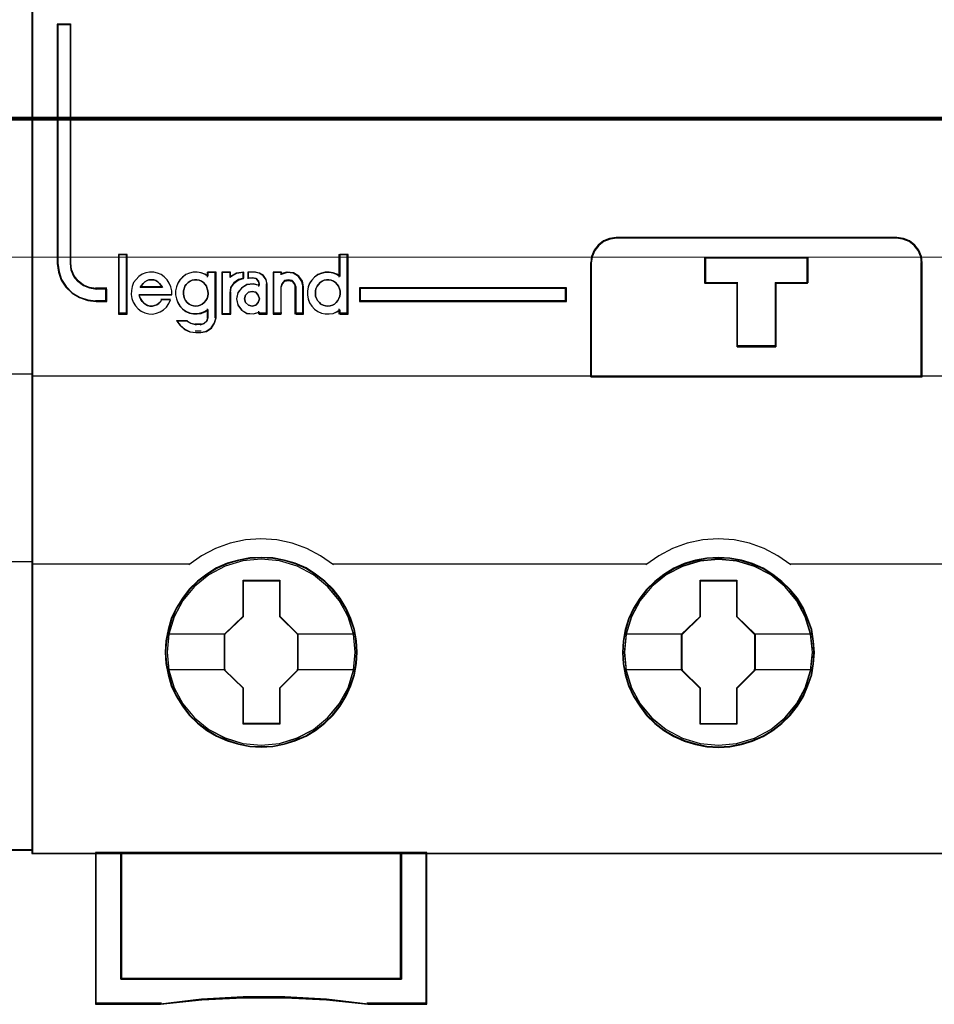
# Model space of a CAD drawing. Header units: millimetres. Extents: x -1290 to 1795, y -4192 to -1311.
# Tile 921 of 1056: x 1479 to 1486, y -2265 to -2257. Entities that reach past the tile are written whole.
import ezdxf

# ---------------------------------------------------------------- set-up
doc = ezdxf.new("R2010")
doc.units = ezdxf.units.MM
doc.layers.add('30', color=7, linetype='Continuous')
doc.layers.add('45', color=7, linetype='Continuous')
doc.layers.add('Aparatura', color=7, linetype='Continuous', lineweight=13)

# ---------------------------------------------------------------- blocks, each defined once
blk = doc.blocks.new('*U285')
at = {"layer": '45', "color": 7}
blk.add_lwpolyline([(297.520026, -383.712671), (279.547047, -383.712671), (279.547047, -465.443183), (297.520026, -465.443183), (297.520026, -383.712671)], close=True, dxfattribs=at)
at = {"layer": '45', "color": 139}
blk.add_lwpolyline([(297.520026, -383.712671), (279.547047, -383.712671), (279.547047, -465.443183), (297.520026, -465.443183), (297.520026, -383.712671)], close=True, dxfattribs=at)
at = {"layer": '45', "color": 59}
blk.add_lwpolyline([(297.502123, -383.730625), (279.566741, -383.730625), (279.566741, -465.425228), (297.502123, -465.425228), (297.502123, -383.730625)], close=True, dxfattribs=at)
at = {"layer": '45', "color": 139}
for points in [[(279.547047, -446.707289), (297.520026, -446.707289)], [(291.339857, -454.08494), (297.520026, -454.08494)]]:
    blk.add_lwpolyline(points, dxfattribs=at)
blk = doc.blocks.new('*U286')
at = {"layer": '45', "color": 7}
for points in [[(369.510409, -383.552872), (297.489591, -383.552872), (297.489591, -465.581435), (369.510409, -465.581435), (369.510409, -383.552872)], [(300.43287, -443.856058), (300.43287, -443.364781), (300.017098, -443.364781), (299.755105, -443.320621), (299.515893, -443.226782), (299.299464, -443.061183), (299.13999, -442.867985), (299.031775, -442.619586), (299.003298, -442.360148), (299.003298, -432.943095), (298.485006, -432.943095), (298.485006, -442.360148), (298.536266, -442.702386), (298.638785, -443.011504), (298.821041, -443.287502), (299.065948, -443.53038), (299.362115, -443.701499), (299.686758, -443.817418), (300.017098, -443.856058), (300.43287, -443.856058)], [(319.476457, -446.818609), (332.520697, -446.818609), (332.520697, -442.329114), (332.492777, -442.079698), (332.386681, -441.830281), (332.230329, -441.636291), (332.023721, -441.470013), (331.783608, -441.375789), (331.52116, -441.336991), (320.481579, -441.336991), (320.21913, -441.375789), (319.979018, -441.470013), (319.77241, -441.636291), (319.616058, -441.830281), (319.509962, -442.079698), (319.476457, -442.329114), (319.476457, -446.818609)], [(319.497941, -446.797063), (332.499214, -446.797063), (332.499214, -442.342861), (332.471385, -442.095405), (332.365639, -441.847949), (332.209802, -441.655484), (332.003874, -441.490513), (331.764553, -441.39703), (331.502969, -441.358537), (320.499752, -441.358537), (320.238168, -441.39703), (319.998846, -441.490513), (319.792919, -441.655484), (319.637082, -441.847949), (319.531335, -442.095405), (319.497941, -442.342861), (319.497941, -446.797063)], [(301.213447, -444.32827), (301.213447, -442.024662), (300.910884, -442.024662), (300.910884, -444.32827), (301.213447, -444.32827)], [(326.76352, -443.125625), (326.76352, -445.637179), (325.23926, -445.637179), (325.23926, -443.125625), (323.97373, -443.125625), (323.97373, -442.1288), (328.023424, -442.1288), (328.023424, -443.125625), (326.76352, -443.125625)], [(325.23926, -443.125625), (325.23926, -445.637179), (326.76352, -445.637179), (326.76352, -443.125625), (328.023424, -443.125625), (328.023424, -442.1288), (323.97373, -442.1288), (323.97373, -443.125625), (325.23926, -443.125625)], [(325.246085, -443.134928), (325.246085, -445.615634), (326.754847, -445.615634), (326.754847, -443.134928), (328.001941, -443.134928), (328.001941, -442.150346), (323.993424, -442.150346), (323.993424, -443.134928), (325.246085, -443.134928)], [(318.52401, -443.322798), (310.383444, -443.322798), (310.383444, -443.856058), (318.52401, -443.856058), (318.52401, -443.322798)], [(310.283187, -457.659752), (310.260796, -457.211814), (310.188025, -456.763877), (310.031289, -456.332529), (309.852162, -455.917772), (309.617058, -455.530665), (309.337172, -455.182269), (309.012504, -454.861524), (308.648652, -454.585019), (308.273605, -454.341695), (307.848178, -454.159201), (307.417154, -454.032009), (306.963738, -453.949058), (306.510323, -453.926937), (306.056908, -453.949058), (305.614688, -454.032009), (305.16687, -454.159201), (304.752639, -454.341695), (304.366396, -454.585019), (304.008142, -454.861524), (303.672279, -455.182269), (303.409186, -455.530665), (303.162886, -455.917772), (302.966966, -456.332529), (302.849414, -456.763877), (302.759851, -457.211814), (302.726264, -457.659752), (302.759851, -458.10769), (302.849414, -458.544568), (302.966966, -458.975915), (303.162886, -459.385142), (303.409186, -459.777779), (303.672279, -460.137235), (304.008142, -460.452451), (304.366396, -460.734486), (304.752639, -460.96122), (305.16687, -461.143713), (305.614688, -461.281965), (306.056908, -461.370447), (306.510323, -461.392567), (306.963738, -461.370447), (307.417154, -461.281965), (307.848178, -461.143713), (308.273605, -460.96122), (308.648652, -460.734486), (309.012504, -460.452451), (309.337172, -460.137235), (309.617058, -459.777779), (309.852162, -459.385142), (310.031289, -458.975915), (310.188025, -458.544568), (310.260796, -458.10769), (310.283187, -457.659752)], [(310.283187, -457.659752), (310.260796, -457.211814), (310.188025, -456.763877), (310.031289, -456.332529), (309.852162, -455.917772), (309.617058, -455.530665), (309.337172, -455.182269), (309.012504, -454.861524), (308.648652, -454.585019), (308.273605, -454.341695), (307.848178, -454.159201), (307.417154, -454.032009), (306.963738, -453.949058), (306.510323, -453.926937), (306.056908, -453.949058), (305.614688, -454.032009), (305.16687, -454.159201), (304.752639, -454.341695), (304.366396, -454.585019), (304.008142, -454.861524), (303.672279, -455.182269), (303.409186, -455.530665), (303.162886, -455.917772), (302.966966, -456.332529), (302.849414, -456.763877), (302.759851, -457.211814), (302.726264, -457.659752), (302.759851, -458.10769), (302.849414, -458.544568), (302.966966, -458.975915), (303.162886, -459.385142), (303.409186, -459.777779), (303.672279, -460.137235), (304.008142, -460.452451), (304.366396, -460.734486), (304.752639, -460.96122), (305.16687, -461.143713), (305.614688, -461.281965), (306.056908, -461.370447), (306.510323, -461.392567), (306.963738, -461.370447), (307.417154, -461.281965), (307.848178, -461.143713), (308.273605, -460.96122), (308.648652, -460.734486), (309.012504, -460.452451), (309.337172, -460.137235), (309.617058, -459.777779), (309.852162, -459.385142), (310.031289, -458.975915), (310.188025, -458.544568), (310.260796, -458.10769), (310.283187, -457.659752)], [(310.261703, -457.659752), (310.239439, -457.2144), (310.167083, -456.769048), (310.011238, -456.34019), (309.833129, -455.927827), (309.599362, -455.542954), (309.321067, -455.196569), (308.998245, -454.877675), (308.636462, -454.602766), (308.263547, -454.360846), (307.84054, -454.179407), (307.411966, -454.052948), (306.961129, -453.970476), (306.510291, -453.948483), (306.059454, -453.970476), (305.619749, -454.052948), (305.174477, -454.179407), (304.762601, -454.360846), (304.378554, -454.602766), (304.022337, -454.877675), (303.688384, -455.196569), (303.426787, -455.542954), (303.181888, -455.927827), (302.987081, -456.34019), (302.870198, -456.769048), (302.781143, -457.2144), (302.747748, -457.659752), (302.781143, -458.105105), (302.870198, -458.53946), (302.987081, -458.968318), (303.181888, -459.375183), (303.426787, -459.765554), (303.688384, -460.122935), (304.022337, -460.436331), (304.378554, -460.716738), (304.762601, -460.942164), (305.174477, -461.123603), (305.619749, -461.261058), (306.059454, -461.349029), (306.510291, -461.371021), (306.961129, -461.349029), (307.411966, -461.261058), (307.84054, -461.123603), (308.263547, -460.942164), (308.636462, -460.716738), (308.998245, -460.436331), (309.321067, -460.122935), (309.599362, -459.765554), (309.833129, -459.375183), (310.011238, -458.968318), (310.167083, -458.53946), (310.239439, -458.105105), (310.261703, -457.659752)], [(328.27944, -457.665067), (328.251451, -457.217138), (328.184278, -456.769209), (328.027542, -456.337869), (327.848415, -455.92865), (327.613311, -455.536021), (327.333425, -455.187631), (327.003159, -454.872422), (326.639308, -454.595923), (326.269858, -454.352603), (325.838834, -454.170113), (325.413407, -454.037394), (324.954394, -453.954444), (324.500978, -453.932324), (324.047563, -453.954444), (323.605343, -454.037394), (323.157525, -454.170113), (322.748892, -454.352603), (322.357051, -454.595923), (321.998797, -454.872422), (321.668532, -455.187631), (321.405439, -455.536021), (321.159139, -455.92865), (320.963219, -456.337869), (320.840069, -456.769209), (320.750506, -457.217138), (320.722517, -457.665067), (320.750506, -458.112996), (320.840069, -458.549865), (320.963219, -458.981204), (321.159139, -459.395954), (321.405439, -459.783053), (321.668532, -460.142502), (321.998797, -460.463242), (322.357051, -460.739741), (322.748892, -460.972001), (323.157525, -461.154491), (323.605343, -461.28721), (324.047563, -461.37569), (324.500978, -461.40334), (324.954394, -461.37569), (325.413407, -461.28721), (325.838834, -461.154491), (326.269858, -460.972001), (326.639308, -460.739741), (327.003159, -460.463242), (327.333425, -460.142502), (327.613311, -459.783053), (327.848415, -459.395954), (328.027542, -458.981204), (328.184278, -458.549865), (328.251451, -458.112996), (328.27944, -457.665067)], [(328.27944, -457.665067), (328.251451, -457.217138), (328.184278, -456.769209), (328.027542, -456.337869), (327.848415, -455.92865), (327.613311, -455.536021), (327.333425, -455.187631), (327.003159, -454.872422), (326.639308, -454.595923), (326.269858, -454.352603), (325.838834, -454.170113), (325.413407, -454.037394), (324.954394, -453.954444), (324.500978, -453.932324), (324.047563, -453.954444), (323.605343, -454.037394), (323.157525, -454.170113), (322.748892, -454.352603), (322.357051, -454.595923), (321.998797, -454.872422), (321.668532, -455.187631), (321.405439, -455.536021), (321.159139, -455.92865), (320.963219, -456.337869), (320.840069, -456.769209), (320.750506, -457.217138), (320.722517, -457.665067), (320.750506, -458.112996), (320.840069, -458.549865), (320.963219, -458.981204), (321.159139, -459.395954), (321.405439, -459.783053), (321.668532, -460.142502), (321.998797, -460.463242), (322.357051, -460.739741), (322.748892, -460.972001), (323.157525, -461.154491), (323.605343, -461.28721), (324.047563, -461.37569), (324.500978, -461.40334), (324.954394, -461.37569), (325.413407, -461.28721), (325.838834, -461.154491), (326.269858, -460.972001), (326.639308, -460.739741), (327.003159, -460.463242), (327.333425, -460.142502), (327.613311, -459.783053), (327.848415, -459.395954), (328.027542, -458.981204), (328.184278, -458.549865), (328.251451, -458.112996), (328.27944, -457.665067)], [(328.257956, -457.665083), (328.230126, -457.219737), (328.163336, -456.774392), (328.007491, -456.34554), (327.829382, -455.938681), (327.595615, -455.548317), (327.31732, -455.201937), (326.988932, -454.888546), (326.627149, -454.613641), (326.2598, -454.371725), (325.831227, -454.190288), (325.408219, -454.058333), (324.951816, -453.975862), (324.500978, -453.95387), (324.050141, -453.975862), (323.610436, -454.058333), (323.165164, -454.190288), (322.758854, -454.371725), (322.369242, -454.613641), (322.013024, -454.888546), (321.684637, -455.201937), (321.42304, -455.548317), (321.178141, -455.938681), (320.983334, -456.34554), (320.860885, -456.774392), (320.77183, -457.219737), (320.744001, -457.665083), (320.77183, -458.110428), (320.860885, -458.544778), (320.983334, -458.973629), (321.178141, -459.385986), (321.42304, -459.770853), (321.684637, -460.128229), (322.013024, -460.447118), (322.369242, -460.722023), (322.758854, -460.952943), (323.165164, -461.13438), (323.610436, -461.266334), (324.050141, -461.354304), (324.500978, -461.381794), (324.951816, -461.354304), (325.408219, -461.266334), (325.831227, -461.13438), (326.2598, -460.952943), (326.627149, -460.722023), (326.988932, -460.447118), (327.31732, -460.128229), (327.595615, -459.770853), (327.829382, -459.385986), (328.007491, -458.973629), (328.163336, -458.544778), (328.230126, -458.110428), (328.257956, -457.665083)], [(305.79767, -454.822885), (307.239486, -454.822885), (307.239486, -456.241396), (307.957567, -456.94511), (307.957567, -458.363621), (307.239486, -459.078418), (307.239486, -460.485847), (305.79767, -460.485847), (305.79767, -459.078418), (305.062626, -458.363621), (305.062626, -456.94511), (305.79767, -456.241396), (305.79767, -454.822885)], [(305.79767, -454.822885), (307.239486, -454.822885), (307.239486, -454.822885), (307.239486, -456.241396), (307.239486, -456.241396), (307.957567, -456.94511), (307.957567, -456.94511), (307.957567, -458.363621), (307.957567, -458.363621), (307.239486, -459.078418), (307.239486, -459.078418), (307.239486, -460.485847), (307.239486, -460.485847), (305.79767, -460.485847), (305.79767, -460.485847), (305.79767, -459.078418), (305.79767, -459.078418), (305.062626, -458.363621), (305.062626, -458.363621), (305.062626, -456.94511), (305.062626, -456.94511), (305.79767, -456.241396), (305.79767, -456.241396), (305.79767, -454.822885), (305.79767, -454.822885)], [(305.808244, -454.844431), (307.22866, -454.844431), (307.22866, -456.252148), (307.936083, -456.950507), (307.936083, -458.358224), (307.22866, -459.067582), (307.22866, -460.464301), (305.808244, -460.464301), (305.808244, -459.067582), (305.08411, -458.358224), (305.08411, -456.950507), (305.808244, -456.252148), (305.808244, -454.844431)], [(323.789887, -454.828271), (325.230812, -454.828271), (325.230812, -456.246782), (325.948449, -456.950497), (325.948449, -458.369008), (325.230812, -459.083804), (325.230812, -460.491233), (323.789887, -460.491233), (323.789887, -459.083804), (323.055298, -458.369008), (323.055298, -456.950497), (323.789887, -456.246782), (323.789887, -454.828271)], [(323.789887, -454.828271), (325.230812, -454.828271), (325.230812, -454.828271), (325.230812, -456.246782), (325.230812, -456.246782), (325.948449, -456.950497), (325.948449, -456.950497), (325.948449, -458.369008), (325.948449, -458.369008), (325.230812, -459.083804), (325.230812, -459.083804), (325.230812, -460.491233), (325.230812, -460.491233), (323.789887, -460.491233), (323.789887, -460.491233), (323.789887, -459.083804), (323.789887, -459.083804), (323.055298, -458.369008), (323.055298, -458.369008), (323.055298, -456.950497), (323.055298, -456.950497), (323.789887, -456.246782), (323.789887, -456.246782), (323.789887, -454.828271), (323.789887, -454.828271)], [(323.800461, -454.849817), (325.219986, -454.849817), (325.219986, -456.257534), (325.926965, -456.955894), (325.926965, -458.363611), (325.219986, -459.072968), (325.219986, -460.469687), (323.800461, -460.469687), (323.800461, -459.072968), (323.076782, -458.363611), (323.076782, -456.955894), (323.800461, -456.257534), (323.800461, -454.849817)], [(312.02655, -470.522439), (300.988484, -470.522439), (300.988484, -465.538344), (299.983501, -465.538344), (299.983501, -471.51372), (302.546208, -471.51372), (304.170931, -471.342046), (305.801237, -471.258978), (307.44271, -471.258978), (309.078599, -471.342046), (310.708905, -471.51372), (313.02595, -471.51372), (313.02595, -465.538344), (312.02655, -465.538344), (312.02655, -470.522439)], [(312.030535, -465.538344), (300.984287, -465.538344), (300.984287, -470.529794), (312.030535, -470.529794), (312.030535, -465.538344)]]:
    blk.add_lwpolyline(points, close=True, dxfattribs=at)
at = {"layer": '45', "color": 139}
for points in [[(369.510409, -383.552872), (297.489591, -383.552872), (297.489591, -465.581435), (369.510409, -465.581435), (369.510409, -383.552872)], [(303.933602, -444.042788), (304.026912, -444.031301), (304.114391, -444.002583), (304.190206, -443.956635), (304.266021, -443.893455), (304.336005, -443.818789), (304.376828, -443.744122), (304.41182, -443.646482), (304.423483, -443.548841), (304.41182, -443.439713), (304.388492, -443.35356), (304.3535, -443.255919), (304.301013, -443.181253), (304.236862, -443.106586), (304.161047, -443.054894), (304.073568, -443.020433), (303.974425, -443.003202), (303.886946, -443.003202), (303.799467, -443.020433), (303.711988, -443.054894), (303.636173, -443.106586), (303.560358, -443.181253), (303.507871, -443.255919), (303.472879, -443.35356), (303.449552, -443.439713), (303.449552, -443.548841), (303.461216, -443.646482), (303.496207, -443.744122), (303.537031, -443.818789), (303.59535, -443.893455), (303.671165, -443.956635), (303.758644, -444.002583), (303.846123, -444.031301), (303.933602, -444.042788)], [(309.137181, -444.042788), (309.22466, -444.031301), (309.312139, -444.002583), (309.399618, -443.956635), (309.463769, -443.893455), (309.52792, -443.818789), (309.568743, -443.744122), (309.603735, -443.646482), (309.615399, -443.548841), (309.615399, -443.439713), (309.592071, -443.35356), (309.551248, -443.255919), (309.492928, -443.181253), (309.428777, -443.106586), (309.352962, -443.054894), (309.265483, -443.020433), (309.178004, -443.003202), (309.078862, -443.003202), (308.991383, -443.020433), (308.903904, -443.054894), (308.828089, -443.106586), (308.763938, -443.181253), (308.71145, -443.255919), (308.664795, -443.35356), (308.641467, -443.439713), (308.641467, -443.548841), (308.653131, -443.646482), (308.688123, -443.744122), (308.728946, -443.818789), (308.798929, -443.893455), (308.86308, -443.956635), (308.950559, -444.002583), (309.038038, -444.031301), (309.137181, -444.042788)], [(306.44296, -443.750735), (306.394877, -443.607688), (306.292701, -443.494443), (306.148453, -443.464642), (306.004204, -443.494443), (305.890008, -443.607688), (305.853946, -443.750735), (305.890008, -443.899742), (306.004204, -444.001066), (306.148453, -444.042788), (306.292701, -444.001066), (306.394877, -443.899742), (306.44296, -443.750735)], [(310.211574, -457.654294), (310.138779, -456.935353), (309.931592, -456.255125), (309.584414, -455.619139), (309.125243, -455.066107), (308.565279, -454.612622), (307.92132, -454.275272), (307.226965, -454.06512), (306.504611, -453.998757), (305.782257, -454.06512), (305.093501, -454.275272), (304.449543, -454.612622), (303.883979, -455.066107), (303.424808, -455.619139), (303.08323, -456.255125), (302.870444, -456.935353), (302.803248, -457.654294), (302.870444, -458.367704), (303.08323, -459.058993), (303.424808, -459.683919), (303.883979, -460.24248), (304.449543, -460.695966), (305.093501, -461.033315), (305.782257, -461.243467), (306.504611, -461.315361), (307.226965, -461.243467), (307.92132, -461.033315), (308.565279, -460.695966), (309.125243, -460.24248), (309.584414, -459.683919), (309.931592, -459.058993), (310.138779, -458.367704), (310.211574, -457.654294)], [(310.211574, -457.659752), (310.138779, -456.940826), (309.931592, -456.26061), (309.590014, -455.624637), (309.125243, -455.066086), (308.565279, -454.612609), (307.92692, -454.275267), (307.226965, -454.065119), (306.504611, -453.998757), (305.787857, -454.065119), (305.087902, -454.275267), (304.449543, -454.612609), (303.889578, -455.066086), (303.424808, -455.624637), (303.08323, -456.26061), (302.876043, -456.940826), (302.803248, -457.659752), (302.876043, -458.373149), (303.08323, -459.058894), (303.424808, -459.689337), (303.889578, -460.242358), (304.449543, -460.695835), (305.087902, -461.038707), (305.787857, -461.248855), (306.504611, -461.320748), (307.226965, -461.248855), (307.92692, -461.038707), (308.565279, -460.695835), (309.125243, -460.242358), (309.590014, -459.689337), (309.931592, -459.058894), (310.138779, -458.373149), (310.211574, -457.659752)], [(328.207827, -457.665211), (328.135051, -456.94627), (327.927921, -456.260511), (327.586436, -455.624525), (327.121792, -455.071494), (326.561981, -454.618008), (325.923795, -454.280659), (325.224031, -454.070507), (324.501874, -454.004143), (323.779716, -454.070507), (323.08555, -454.280659), (322.447365, -454.618008), (321.887553, -455.071494), (321.422909, -455.624525), (321.075826, -456.260511), (320.868696, -456.94627), (320.79592, -457.665211), (320.868696, -458.373091), (321.075826, -459.06438), (321.422909, -459.694836), (321.887553, -460.247867), (322.447365, -460.701353), (323.08555, -461.038702), (323.779716, -461.248854), (324.501874, -461.320748), (325.224031, -461.248854), (325.923795, -461.038702), (326.561981, -460.701353), (327.121792, -460.247867), (327.586436, -459.694836), (327.927921, -459.06438), (328.135051, -458.373091), (328.207827, -457.665211)], [(328.207827, -457.659752), (328.129451, -456.940826), (327.922314, -456.26061), (327.580819, -455.624637), (327.121759, -455.066086), (326.56193, -454.612609), (325.918127, -454.275267), (325.218341, -454.065119), (324.50176, -453.998757), (323.779581, -454.065119), (323.085393, -454.275267), (322.447188, -454.612609), (321.881761, -455.066086), (321.422701, -455.624637), (321.081205, -456.26061), (320.868471, -456.940826), (320.801291, -457.659752), (320.868471, -458.373149), (321.081205, -459.058894), (321.422701, -459.689337), (321.881761, -460.242358), (322.447188, -460.695835), (323.085393, -461.038707), (323.779581, -461.248855), (324.50176, -461.320748), (325.218341, -461.248855), (325.918127, -461.038707), (326.56193, -460.695835), (327.121759, -460.242358), (327.580819, -459.689337), (327.922314, -459.058894), (328.129451, -458.373149), (328.207827, -457.659752)]]:
    blk.add_lwpolyline(points, close=True, dxfattribs=at)
at = {"layer": '45', "color": 59}
for points in [[(369.488925, -383.574418), (297.511075, -383.574418), (297.511075, -465.55989), (369.488925, -465.55989), (369.488925, -383.574418)], [(319.476457, -446.818609), (332.520697, -446.818609), (332.520697, -442.329114), (332.492777, -442.079698), (332.386681, -441.830281), (332.230329, -441.636291), (332.023721, -441.470013), (331.783608, -441.375789), (331.52116, -441.336991), (320.481579, -441.336991), (320.21913, -441.375789), (319.979018, -441.470013), (319.77241, -441.636291), (319.616058, -441.830281), (319.509962, -442.079698), (319.476457, -442.329114), (319.476457, -446.818609)], [(301.234931, -444.349816), (301.234931, -442.003116), (300.8894, -442.003116), (300.8894, -444.349816), (301.234931, -444.349816)], [(308.41581, -443.145662), (308.364295, -443.291281), (308.329952, -443.448101), (308.329952, -443.604921), (308.364295, -443.761741), (308.41581, -443.91296), (308.501669, -444.036176), (308.610422, -444.153791), (308.736347, -444.243403), (308.879444, -444.310611), (309.028265, -444.338615), (309.177086, -444.338615), (309.337354, -444.321813), (309.474728, -444.265805), (309.606377, -444.181795), (309.606377, -444.349816), (309.926914, -444.349816), (309.926914, -442.003116), (309.606377, -442.003116), (309.606377, -442.871227), (309.474728, -442.787216), (309.337354, -442.73681), (309.177086, -442.708806), (309.028265, -442.714407), (308.879444, -442.748011), (308.736347, -442.809619), (308.610422, -442.904832), (308.501669, -443.022447), (308.41581, -443.145662)], [(326.76352, -443.125625), (326.76352, -445.637179), (325.23926, -445.637179), (325.23926, -443.125625), (323.97373, -443.125625), (323.97373, -442.1288), (328.023424, -442.1288), (328.023424, -443.125625), (326.76352, -443.125625)], [(325.23926, -443.125625), (325.23926, -445.637179), (326.76352, -445.637179), (326.76352, -443.125625), (328.023424, -443.125625), (328.023424, -442.1288), (323.97373, -442.1288), (323.97373, -443.125625), (325.23926, -443.125625)], [(325.246085, -443.134928), (325.246085, -445.615634), (326.754847, -445.615634), (326.754847, -443.134928), (328.001941, -443.134928), (328.001941, -442.150346), (323.993424, -442.150346), (323.993424, -443.134928), (325.246085, -443.134928)], [(301.402137, -443.424228), (301.390689, -443.582255), (301.425032, -443.740282), (301.476547, -443.887022), (301.562405, -444.022474), (301.671159, -444.140994), (301.785636, -444.23694), (301.934457, -444.299022), (302.083278, -444.338529), (302.237822, -444.349816), (302.386643, -444.321597), (302.535464, -444.265159), (302.661389, -444.180501), (302.781591, -444.078912), (302.878897, -443.937817), (302.941859, -443.791077), (302.586979, -443.791077), (302.535464, -443.875734), (302.472501, -443.937817), (302.398091, -443.982967), (302.312233, -444.011186), (302.226375, -444.033762), (302.129069, -444.033762), (302.043211, -444.011186), (301.9688, -443.97168), (301.89439, -443.915241), (301.831427, -443.853159), (301.774188, -443.779789), (301.734121, -443.695132), (301.711226, -443.599187), (302.98765, -443.599187), (302.98765, -443.441159), (302.953307, -443.283132), (302.890344, -443.136393), (302.804486, -443.000941), (302.695733, -442.88242), (302.569807, -442.797763), (302.42671, -442.735681), (302.27789, -442.701818), (302.117621, -442.696174), (301.9688, -442.724393), (301.819979, -442.786475), (301.68833, -442.871133), (301.585301, -442.989653), (301.487995, -443.113817), (301.430756, -443.260557), (301.402137, -443.424228)], [(303.17238, -443.278385), (303.138037, -443.435135), (303.138037, -443.591884), (303.17238, -443.748633), (303.223895, -443.899784), (303.309753, -444.022945), (303.418507, -444.140507), (303.544432, -444.230078), (303.681805, -444.297256), (303.83635, -444.325247), (303.985171, -444.325247), (304.133991, -444.308452), (304.282812, -444.25247), (304.414461, -444.168498), (304.414461, -444.493192), (304.36867, -444.633147), (304.271364, -444.722718), (304.133991, -444.767504), (303.933656, -444.767504), (303.739044, -444.722718), (303.578775, -444.633147), (303.183828, -444.633147), (303.321201, -444.806691), (303.492917, -444.952244), (303.704701, -445.047413), (303.933656, -445.069806), (304.133991, -445.069806), (304.357223, -445.030619), (304.551834, -444.90186), (304.67776, -444.711522), (304.734998, -444.493192), (304.734998, -442.696174), (304.414461, -442.696174), (304.414461, -442.858521), (304.282812, -442.774548), (304.133991, -442.724165), (303.985171, -442.696174), (303.83635, -442.701772), (303.681805, -442.735361), (303.544432, -442.796941), (303.418507, -442.89211), (303.309753, -443.009672), (303.223895, -443.132833), (303.17238, -443.278385)], [(304.956998, -442.696174), (304.956998, -444.349816), (305.291412, -444.349816), (305.291412, -443.514529), (305.320746, -443.305707), (305.443951, -443.125105), (305.619959, -443.000941), (305.825301, -442.938858), (305.825301, -442.696174), (305.543689, -442.735681), (305.291412, -442.871133), (305.291412, -442.696174), (304.956998, -442.696174)], [(304.978481, -442.715924), (304.978481, -444.32827), (305.296347, -444.32827), (305.296347, -443.513843), (305.32423, -443.310236), (305.441338, -443.134144), (305.608636, -443.01308), (305.803817, -442.952548), (305.803817, -442.715924), (305.53614, -442.754444), (305.296347, -442.886514), (305.296347, -442.715924), (304.978481, -442.715924)], [(305.738797, -443.328283), (305.588635, -443.514529), (305.542431, -443.757214), (305.588635, -443.994255), (305.738797, -444.191789), (305.94094, -444.321597), (306.189286, -444.338529), (306.431856, -444.276446), (306.431856, -444.349816), (306.743733, -444.349816), (306.743733, -443.170256), (306.70908, -442.989653), (306.599345, -442.831626), (306.449183, -442.735681), (306.264367, -442.696174), (305.998694, -442.696174), (305.998694, -442.927571), (306.177735, -442.927571), (306.310571, -442.95579), (306.397203, -443.051735), (306.431856, -443.170256), (306.431856, -443.232338), (306.189286, -443.170256), (305.94094, -443.198475), (305.738797, -443.328283)], [(306.978264, -442.696174), (306.978264, -444.349816), (307.29014, -444.349816), (307.29014, -443.283132), (307.336344, -443.14768), (307.434528, -443.040447), (307.573139, -443.012228), (307.723302, -443.040447), (307.821485, -443.14768), (307.867689, -443.283132), (307.867689, -444.349816), (308.179566, -444.349816), (308.179566, -443.283132), (308.133362, -443.051735), (307.99475, -442.854201), (307.781057, -442.724393), (307.532711, -442.696174), (307.29014, -442.769544), (307.29014, -442.696174), (306.978264, -442.696174)], [(306.999748, -442.715924), (306.999748, -444.32827), (307.300469, -444.32827), (307.300469, -443.288224), (307.34502, -443.156155), (307.439692, -443.0516), (307.573346, -443.024086), (307.718138, -443.0516), (307.812809, -443.156155), (307.857361, -443.288224), (307.857361, -444.32827), (308.158082, -444.32827), (308.158082, -443.288224), (308.113531, -443.062606), (307.979877, -442.870005), (307.773827, -442.743439), (307.534363, -442.715924), (307.300469, -442.787462), (307.300469, -442.715924), (306.999748, -442.715924)], [(302.579567, -443.227076), (302.620636, -443.31023), (301.752333, -443.31023), (301.799268, -443.227076), (301.863804, -443.143923), (301.92834, -443.086355), (302.016344, -443.035184), (302.092613, -443.009598), (302.192351, -443.003202), (302.280355, -443.009598), (302.356625, -443.035184), (302.444628, -443.086355), (302.509164, -443.143923), (302.579567, -443.227076)], [(302.620636, -443.31023), (301.752333, -443.31023), (301.799268, -443.227076), (301.863804, -443.143923), (301.92834, -443.086355), (302.016344, -443.035184), (302.092613, -443.009598), (302.192351, -443.003202), (302.280355, -443.009598), (302.356625, -443.035184), (302.444628, -443.086355), (302.509164, -443.143923), (302.579567, -443.227076), (302.620636, -443.31023)], [(303.799467, -443.020433), (303.886946, -443.003202), (303.974425, -443.003202), (304.073568, -443.020433), (304.161047, -443.054894), (304.236862, -443.106586), (304.301013, -443.181253), (304.3535, -443.255919), (304.388492, -443.35356), (304.41182, -443.439713), (304.423483, -443.548841), (304.41182, -443.646482), (304.376828, -443.744122), (304.336005, -443.818789), (304.266021, -443.893455), (304.190206, -443.956635), (304.114391, -444.002583), (304.026912, -444.031301), (303.933602, -444.042788), (303.846123, -444.031301), (303.758644, -444.002583), (303.671165, -443.956635), (303.59535, -443.893455), (303.537031, -443.818789), (303.496207, -443.744122), (303.461216, -443.646482), (303.449552, -443.548841), (303.449552, -443.439713), (303.472879, -443.35356), (303.507871, -443.255919), (303.560358, -443.181253), (303.636173, -443.106586), (303.711988, -443.054894), (303.799467, -443.020433)], [(303.560358, -443.181253), (303.636173, -443.106586), (303.711988, -443.054894), (303.799467, -443.020433), (303.886946, -443.003202), (303.974425, -443.003202), (304.073568, -443.020433), (304.161047, -443.054894), (304.236862, -443.106586), (304.301013, -443.181253), (304.3535, -443.255919), (304.388492, -443.35356), (304.41182, -443.439713), (304.423483, -443.548841), (304.41182, -443.646482), (304.376828, -443.744122), (304.336005, -443.818789), (304.266021, -443.893455), (304.190206, -443.956635), (304.114391, -444.002583), (304.026912, -444.031301), (303.933602, -444.042788), (303.846123, -444.031301), (303.758644, -444.002583), (303.671165, -443.956635), (303.59535, -443.893455), (303.537031, -443.818789), (303.496207, -443.744122), (303.461216, -443.646482), (303.449552, -443.548841), (303.449552, -443.439713), (303.472879, -443.35356), (303.507871, -443.255919), (303.560358, -443.181253)], [(309.352962, -443.054894), (309.428777, -443.106586), (309.492928, -443.181253), (309.551248, -443.255919), (309.592071, -443.35356), (309.615399, -443.439713), (309.615399, -443.548841), (309.603735, -443.646482), (309.568743, -443.744122), (309.52792, -443.818789), (309.463769, -443.893455), (309.399618, -443.956635), (309.312139, -444.002583), (309.22466, -444.031301), (309.137181, -444.042788), (309.038038, -444.031301), (308.950559, -444.002583), (308.86308, -443.956635), (308.798929, -443.893455), (308.728946, -443.818789), (308.688123, -443.744122), (308.653131, -443.646482), (308.641467, -443.548841), (308.641467, -443.439713), (308.664795, -443.35356), (308.71145, -443.255919), (308.763938, -443.181253), (308.828089, -443.106586), (308.903904, -443.054894), (308.991383, -443.020433), (309.078862, -443.003202), (309.178004, -443.003202), (309.265483, -443.020433), (309.352962, -443.054894)], [(308.763938, -443.181253), (308.828089, -443.106586), (308.903904, -443.054894), (308.991383, -443.020433), (309.078862, -443.003202), (309.178004, -443.003202), (309.265483, -443.020433), (309.352962, -443.054894), (309.428777, -443.106586), (309.492928, -443.181253), (309.551248, -443.255919), (309.592071, -443.35356), (309.615399, -443.439713), (309.615399, -443.548841), (309.603735, -443.646482), (309.568743, -443.744122), (309.52792, -443.818789), (309.463769, -443.893455), (309.399618, -443.956635), (309.312139, -444.002583), (309.22466, -444.031301), (309.137181, -444.042788), (309.038038, -444.031301), (308.950559, -444.002583), (308.86308, -443.956635), (308.798929, -443.893455), (308.728946, -443.818789), (308.688123, -443.744122), (308.653131, -443.646482), (308.641467, -443.548841), (308.641467, -443.439713), (308.664795, -443.35356), (308.71145, -443.255919), (308.763938, -443.181253)], [(306.394877, -443.607688), (306.44296, -443.750735), (306.394877, -443.899742), (306.292701, -444.001066), (306.148453, -444.042788), (306.004204, -444.001066), (305.890008, -443.899742), (305.853946, -443.750735), (305.890008, -443.607688), (306.004204, -443.494443), (306.148453, -443.464642), (306.292701, -443.494443), (306.394877, -443.607688)], [(306.394877, -443.607688), (306.44296, -443.750735), (306.394877, -443.899742), (306.292701, -444.001066), (306.148453, -444.042788), (306.004204, -444.001066), (305.890008, -443.899742), (305.853946, -443.750735), (305.890008, -443.607688), (306.004204, -443.494443), (306.148453, -443.464642), (306.292701, -443.494443), (306.394877, -443.607688)], [(318.504316, -443.342549), (310.404928, -443.342549), (310.404928, -443.834512), (318.504316, -443.834512), (318.504316, -443.342549)], [(312.02655, -470.522439), (300.988484, -470.522439), (300.988484, -465.538344), (299.983501, -465.538344), (299.983501, -471.51372), (302.546208, -471.51372), (304.170931, -471.342046), (305.801237, -471.258978), (307.44271, -471.258978), (309.078599, -471.342046), (310.708905, -471.51372), (313.02595, -471.51372), (313.02595, -465.538344), (312.02655, -465.538344), (312.02655, -470.522439)], [(312.008222, -470.507744), (301.005004, -470.507744), (301.005004, -465.558094), (300.003194, -465.558094), (300.003194, -471.492175), (302.557811, -471.492175), (304.177404, -471.321687), (305.802563, -471.239193), (307.438853, -471.239193), (309.069578, -471.321687), (310.694737, -471.492175), (313.004466, -471.492175), (313.004466, -465.558094), (312.008222, -465.558094), (312.008222, -470.507744)], [(312.030535, -465.538344), (300.984287, -465.538344), (300.984287, -470.529794), (312.030535, -470.529794), (312.030535, -465.538344)], [(312.009051, -465.558094), (301.005771, -465.558094), (301.005771, -470.508248), (312.009051, -470.508248), (312.009051, -465.558094)]]:
    blk.add_lwpolyline(points, close=True, dxfattribs=at)
at = {"layer": '45', "color": 139}
for points in [[(298.485006, -432.943095), (298.485006, -442.365804)], [(298.485006, -432.943095), (299.036424, -432.943095)], [(298.991666, -432.943095), (298.991666, -442.365804)], [(320.522002, -441.336991), (320.248999, -441.377224), (319.99923, -441.474932), (319.784312, -441.647359), (319.621672, -441.848524), (319.511309, -442.107164), (319.476457, -442.365804)], [(320.479034, -441.336991), (331.523492, -441.336991)], [(332.520697, -442.365804), (332.491642, -442.107164), (332.381233, -441.848524), (332.218524, -441.647359), (332.003516, -441.474932), (331.753642, -441.377224), (331.480524, -441.336991)], [(300.8894, -442.003116), (300.8894, -444.349816)], [(300.8894, -442.003116), (301.234931, -442.003116)], [(301.190173, -442.003116), (301.190173, -444.349816)], [(309.570641, -442.003116), (309.570641, -442.899064)], [(309.570641, -442.003116), (309.926914, -442.003116)], [(309.882156, -442.003116), (309.882156, -444.349816)], [(298.485006, -442.322713), (298.53658, -442.673515), (298.639726, -442.990368), (298.823097, -443.273273), (299.069501, -443.52223), (299.367479, -443.697631), (299.694108, -443.816451), (300.026468, -443.856058)], [(298.991666, -442.322713), (299.020733, -442.592105), (299.13119, -442.850033), (299.293968, -443.050644), (299.51488, -443.222596), (299.759047, -443.320036), (300.026468, -443.36589)], [(319.476457, -446.818609), (319.476457, -442.322713)], [(323.97373, -442.1288), (328.023424, -442.1288)], [(323.97373, -442.1288), (323.97373, -443.157614)], [(327.980457, -442.1288), (327.980457, -443.157614)], [(332.475939, -446.818609), (332.475939, -442.322713)], [(302.98765, -443.599187), (302.98765, -443.441159), (302.953307, -443.283132), (302.890344, -443.136393), (302.804486, -443.000941), (302.695733, -442.88242), (302.569807, -442.797763), (302.42671, -442.735681), (302.27789, -442.701818), (302.117621, -442.696174), (301.9688, -442.724393), (301.819979, -442.786475), (301.68833, -442.871133), (301.585301, -442.989653), (301.487995, -443.113817), (301.430756, -443.260557), (301.402137, -443.424228), (301.390689, -443.582255), (301.425032, -443.740282), (301.476547, -443.887022), (301.562405, -444.022474), (301.671159, -444.140994), (301.785636, -444.23694), (301.934457, -444.299022), (302.083278, -444.338529), (302.237822, -444.349816), (302.386643, -444.321597), (302.535464, -444.265159), (302.661389, -444.180501), (302.781591, -444.078912), (302.878897, -443.937817), (302.941859, -443.791077)], [(304.423483, -442.859896), (304.290904, -442.775212), (304.141031, -442.724402), (303.991158, -442.696174), (303.841286, -442.701819), (303.685649, -442.735693), (303.547305, -442.797795), (303.420489, -442.89377), (303.310967, -443.012327), (303.224502, -443.136531), (303.172623, -443.283316), (303.138037, -443.441393), (303.138037, -443.59947), (303.172623, -443.757546), (303.224502, -443.909978), (303.310967, -444.034181), (303.420489, -444.152738), (303.547305, -444.243068), (303.685649, -444.310815), (303.841286, -444.339043), (303.991158, -444.339043), (304.141031, -444.322106), (304.290904, -444.26565), (304.423483, -444.180966)], [(304.378726, -442.696174), (304.378726, -442.899064)], [(304.378726, -442.696174), (304.734998, -442.696174)], [(304.69024, -442.696174), (304.69024, -444.504228)], [(304.956998, -442.696174), (304.956998, -444.349816)], [(304.956998, -442.696174), (305.318641, -442.696174)], [(305.825301, -442.696174), (305.535388, -442.74442), (305.275674, -442.909837)], [(305.275674, -442.696174), (305.275674, -442.909837)], [(305.780543, -442.696174), (305.780543, -442.97627)], [(305.981058, -442.696174), (305.981058, -442.965497)], [(306.281831, -442.696174), (305.981058, -442.696174)], [(306.743733, -443.200705), (306.707107, -443.008503), (306.591124, -442.840326), (306.432412, -442.738218), (306.237073, -442.696174)], [(306.978264, -442.696174), (306.978264, -444.349816)], [(306.978264, -442.696174), (307.322005, -442.696174)], [(308.179566, -443.31023), (308.132785, -443.06815), (307.992443, -442.861497), (307.776082, -442.725696), (307.524636, -442.696174), (307.279037, -442.772931)], [(307.279037, -442.696174), (307.279037, -442.811085)], [(309.615399, -442.859896), (309.482819, -442.775212), (309.344475, -442.724402), (309.183074, -442.696174), (309.033201, -442.701819), (308.883328, -442.735693), (308.73922, -442.797795), (308.612405, -442.89377), (308.502882, -443.012327), (308.416417, -443.136531), (308.364538, -443.283316), (308.329952, -443.441393), (308.329952, -443.59947), (308.364538, -443.757546), (308.416417, -443.909978), (308.502882, -444.034181), (308.612405, -444.152738), (308.73922, -444.243068), (308.883328, -444.310815), (309.033201, -444.339043), (309.183074, -444.339043), (309.344475, -444.322106), (309.482819, -444.26565), (309.615399, -444.180966)], [(302.620636, -443.31023), (302.579567, -443.227076), (302.509164, -443.143923), (302.444628, -443.086355), (302.356625, -443.035184), (302.280355, -443.009598), (302.192351, -443.003202), (302.092613, -443.009598), (302.016344, -443.035184), (301.92834, -443.086355), (301.863804, -443.143923), (301.799268, -443.227076), (301.752333, -443.31023)], [(301.752333, -443.267138), (302.620636, -443.267138)], [(305.825301, -442.931382), (305.613906, -442.996636), (305.43271, -443.127143), (305.305873, -443.316972), (305.275674, -443.536461)], [(306.44296, -443.220395), (306.197361, -443.157614), (305.945914, -443.186151), (305.741249, -443.317421), (305.589211, -443.505764), (305.542431, -443.751182), (305.589211, -443.990892), (305.741249, -444.190651), (305.945914, -444.321921), (306.197361, -444.339043), (306.44296, -444.276262)], [(305.981058, -442.920609), (306.197686, -442.920609)], [(306.44296, -443.200705), (306.403654, -443.063914), (306.30539, -442.953179), (306.154719, -442.920609)], [(306.398202, -443.157614), (306.398202, -443.261752)], [(306.698975, -443.157614), (306.698975, -444.349816)], [(307.878793, -443.31023), (307.830812, -443.156716), (307.728854, -443.035184), (307.572917, -443.003202), (307.428976, -443.035184), (307.327017, -443.156716), (307.279037, -443.31023)], [(307.279037, -443.267138), (307.279037, -444.349816)], [(307.834035, -443.267138), (307.834035, -444.349816)], [(308.134808, -443.267138), (308.134808, -444.349816)], [(323.97373, -443.112726), (325.269919, -443.112726)], [(325.225161, -443.112726), (325.225161, -445.637179)], [(326.732607, -443.112726), (328.023424, -443.112726)], [(326.732607, -443.112726), (326.732607, -445.637179)], [(299.983501, -443.322798), (300.43287, -443.322798)], [(300.388112, -443.322798), (300.388112, -443.856058)], [(301.702204, -443.575962), (302.98765, -443.575962)], [(301.702204, -443.575962), (301.725606, -443.679027), (301.766561, -443.769968), (301.825068, -443.848782), (301.889426, -443.915472), (301.965485, -443.976099), (302.041545, -444.018537), (302.129305, -444.042788), (302.228767, -444.042788), (302.316528, -444.018537), (302.404288, -443.988224), (302.480347, -443.939723), (302.544705, -443.873033), (302.597361, -443.782093)], [(304.956998, -444.349816), (305.318641, -444.349816), (305.318641, -443.493369)], [(310.383444, -443.322798), (318.52401, -443.322798)], [(310.383444, -443.322798), (310.383444, -443.856058)], [(318.481042, -443.856058), (318.481042, -443.322798)], [(299.983501, -443.81117), (300.43287, -443.81117)], [(302.554394, -443.762692), (302.942892, -443.762692)], [(310.383444, -443.81117), (318.52401, -443.81117)], [(300.8894, -444.306725), (301.234931, -444.306725)], [(304.378726, -444.14154), (304.378726, -444.504228)], [(306.398202, -444.234905), (306.398202, -444.349816)], [(306.398202, -444.306725), (306.743733, -444.306725)], [(306.978264, -444.306725), (307.322005, -444.306725)], [(307.834035, -444.306725), (308.179566, -444.306725)], [(309.570641, -444.14154), (309.570641, -444.349816)], [(309.570641, -444.306725), (309.926914, -444.306725)], [(303.182795, -444.597593), (303.324489, -444.785268), (303.501608, -444.942672), (303.720053, -445.04559), (303.956211, -445.069806)], [(303.182795, -444.597593), (303.61068, -444.597593)], [(303.565922, -444.597593), (303.742182, -444.714898), (303.956211, -444.773551)], [(303.911453, -444.730459), (304.151355, -444.730459)], [(304.106598, -445.069806), (304.340004, -445.02844), (304.543486, -444.892524), (304.675151, -444.691603), (304.734998, -444.461136)], [(304.106598, -444.773551), (304.261807, -444.722544), (304.371747, -444.620531), (304.423483, -444.461136)], [(304.151355, -445.026714), (303.911453, -445.026714)], [(325.225161, -445.592292), (326.777365, -445.592292)], [(297.489591, -446.775517), (369.510409, -446.775517)], [(309.354013, -454.223192), (308.849197, -453.867587), (308.305117, -453.575072), (307.727383, -453.362856), (307.121604, -453.236673), (306.498997, -453.190788), (305.893218, -453.236673), (305.287439, -453.362856), (304.709705, -453.575072), (304.160016, -453.867587), (303.660809, -454.223192)], [(327.350266, -454.223192), (326.845471, -453.867587), (326.301414, -453.575072), (325.723704, -453.362856), (325.11795, -453.236673), (324.49537, -453.190788), (323.889616, -453.236673), (323.278253, -453.362856), (322.700543, -453.575072), (322.156486, -453.867587), (321.651691, -454.223192)], [(297.489591, -454.180101), (303.705567, -454.180101)], [(309.309255, -454.180101), (315.525231, -454.180101)], [(315.480473, -454.180101), (321.696449, -454.180101)], [(327.307298, -454.180101), (339.694492, -454.180101)], [(299.983501, -465.538344), (299.983501, -471.51372)], [(300.984287, -465.538344), (300.984287, -470.529794)], [(311.985777, -470.529794), (311.985777, -465.538344)], [(312.982983, -465.538344), (312.982983, -471.51372)], [(300.984287, -470.484907), (312.030535, -470.484907)], [(302.581249, -471.468833), (299.983501, -471.468833)], [(310.716443, -471.51372), (309.082691, -471.31407), (307.443343, -471.217465), (305.798401, -471.217465), (304.164648, -471.31407), (302.536491, -471.51372)], [(313.02595, -471.468833), (310.673475, -471.468833)]]:
    blk.add_lwpolyline(points, dxfattribs=at)
at = {"layer": '45', "color": 1}
for points in [[(300.43287, -443.856058), (300.43287, -443.364781), (300.017098, -443.364781), (299.755105, -443.320621), (299.515893, -443.226782), (299.299464, -443.061183), (299.13999, -442.867985), (299.031775, -442.619586), (299.003298, -442.360148), (299.003298, -432.943095), (298.485006, -432.943095), (298.485006, -442.360148), (298.536266, -442.702386), (298.638785, -443.011504), (298.821041, -443.287502), (299.065948, -443.53038), (299.362115, -443.701499), (299.686758, -443.817418), (300.017098, -443.856058), (300.43287, -443.856058)], [(300.411386, -443.834512), (300.411386, -443.345175), (300.004786, -443.345175), (299.748571, -443.30119), (299.514637, -443.207721), (299.302982, -443.042776), (299.147025, -442.85034), (299.041198, -442.602923), (299.013348, -442.344509), (299.013348, -432.964641), (298.50649, -432.964641), (298.50649, -442.344509), (298.556619, -442.685395), (298.656877, -442.993293), (298.835113, -443.268201), (299.074617, -443.51012), (299.36425, -443.680563), (299.681733, -443.796025), (300.004786, -443.834512), (300.411386, -443.834512)], [(318.52401, -443.322798), (310.383444, -443.322798), (310.383444, -443.856058), (318.52401, -443.856058), (318.52401, -443.322798)]]:
    blk.add_lwpolyline(points, close=True, dxfattribs=at)
at = {"layer": '45', "color": 7}
for points in [[(302.797877, -456.92899), (305.107384, -456.92899)], [(307.912809, -456.92899), (310.211574, -456.92899)], [(320.79592, -456.934376), (323.098266, -456.934376)], [(325.903691, -456.934376), (328.207827, -456.934376)], [(302.797877, -458.33665), (305.107384, -458.33665)], [(307.912809, -458.33665), (310.211574, -458.33665)], [(320.79592, -458.342037), (323.098266, -458.342037)], [(325.903691, -458.342037), (328.207827, -458.342037)]]:
    blk.add_lwpolyline(points, dxfattribs=at)
blk = doc.blocks.new('*U295')
at = {"layer": '30', "color": 7}
for points in [[(548.842747, -586.471493), (117.158256, -586.471493), (117.158256, -587.948863), (117.158256, -589.509859), (117.158256, -592.046476), (548.842747, -592.046476), (548.842747, -589.509859), (548.842747, -587.948863), (548.842747, -586.471493)], [(548.79978, -586.514584), (117.201224, -586.514584), (117.201224, -587.969116), (117.201224, -589.50598), (117.201224, -592.003384), (548.79978, -592.003384), (548.79978, -589.50598), (548.79978, -587.969116), (548.79978, -586.514584)], [(117.158256, -591.960293), (548.842747, -591.960293), (117.158256, -591.960293)]]:
    blk.add_lwpolyline(points, close=True, dxfattribs=at)

msp = doc.modelspace()

# ---------------------------------------------------------------- linework, layer by layer
at = {"layer": 'Aparatura', "color": 7, "lineweight": 13}
msp.add_lwpolyline([(1514.6895, -2258.7639), (1428.3433, -2258.7639), (1428.3433, -2249.7674), (1514.6895, -2249.7674), (1514.6895, -2258.7639)], close=True, dxfattribs=at)
msp.add_lwpolyline([(1428.3433, -2258.7635), (1514.6895, -2258.7635)], dxfattribs=at)

# ---------------------------------------------------------------- block references
at = {"layer": 'Aparatura', "color": 7, "lineweight": 13, "xscale": 0.2, "yscale": 0.2, "zscale": 0.2}
for name, p in [('*U285', (1419.2925, -2170.3407)), ('*U286', (1419.2925, -2170.3407)), ('*U295', (1404.8289, -2139.2723))]:
    msp.add_blockref(name, p, dxfattribs=at)

doc.saveas('drawing.dxf')
